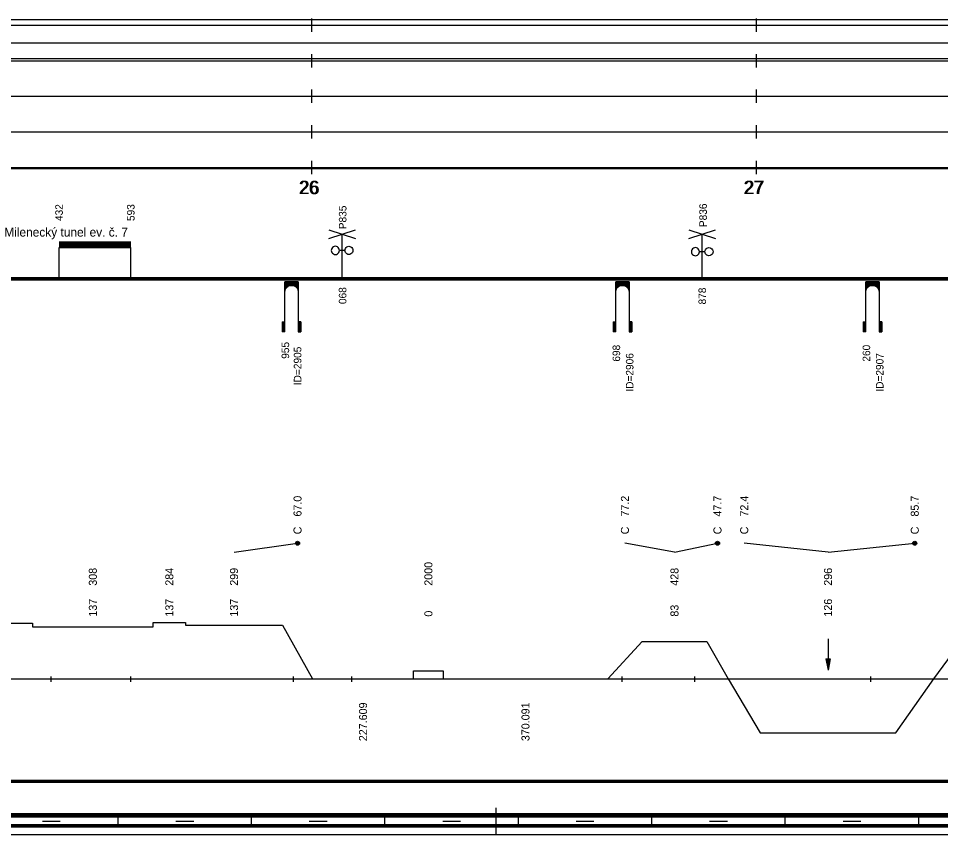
# Model space of a CAD drawing. Extents: x 2 to 10148, y 0 to 380.
# Drawn here: x 2832.6 to 3039.9, y 0 to 183.5 of the extents above; entities that cross this region are included whole.
import ezdxf

# ---------------------------------------------------------------- set-up
doc = ezdxf.new("R2010")
doc.units = 0
for name, color, linetype in [('CARA_S_OBJEKTY', 7, 'Continuous'), ('KRIV1_CARA', 7, 'Continuous'), ('KRIV1_TEXT', 7, 'Continuous'), ('L_OBJEKTY_TEXT', 7, 'Continuous'), ('OBJEKTY_TEXT', 7, 'Continuous'), ('OBJEKTY_TVAR', 7, 'Continuous'), ('RAM', 7, 'Continuous'), ('RYCHL_A', 7, 'Continuous'), ('RYCHL_B', 7, 'Continuous'), ('RYCHL_C', 7, 'Continuous'), ('RYCHL_RASTR', 7, 'Continuous'), ('RYCHL_STAN', 7, 'Continuous'), ('STAN_CARA', 7, 'Continuous')]:
    doc.layers.add(name, color=color, linetype=linetype)

msp = doc.modelspace()

# ---------------------------------------------------------------- linework, layer by layer
for p, q in [((2839.89, 35.51), (2839.89, 34.32)), ((2857.76, 35.51), (2857.76, 34.32)), ((2894.37, 35.51), (2894.37, 34.32)), ((2907.5, 35.51), (2907.5, 34.32)), ((2968.25, 35.51), (2968.25, 34.32)), ((2984.58, 35.51), (2984.58, 34.32)), ((3024.14, 35.51), (3024.14, 34.32))]:
    msp.add_line(p, q)
at = {"layer": 'CARA_S_OBJEKTY'}
for p, q in [((2328.7, 125.25), (3155.54, 125.25)), ((2328.7, 125), (3155.54, 125)), ((2328.7, 124.75), (3155.54, 124.75))]:
    msp.add_line(p, q, dxfattribs=at)
at = {"layer": 'KRIV1_CARA'}
for p, q in [((2821.85, 47.5), (2835.75, 47.5)), ((2835.75, 47.5), (2835.75, 46.69)), ((2835.75, 46.69), (2862.92, 46.69)), ((2862.92, 46.69), (2862.92, 47.68)), ((2862.92, 47.68), (2870.14, 47.68)), ((2870.14, 47.68), (2870.14, 47.06)), ((2870.14, 47.06), (2892, 47.06)), ((2892, 47.06), (2898.7, 35)), ((3038.41, 35), (3047.31, 47.12)), ((2965.1, 35), (2972.82, 43.41)), ((2972.82, 43.41), (2987.39, 43.41)), ((2987.39, 43.41), (2992.16, 35)), ((2921.46, 35), (2921.46, 36.8)), ((2921.46, 36.8), (2928.09, 36.8)), ((2928.09, 36.8), (2928.09, 35)), ((2328.7, 35), (3155.54, 35)), ((2992.16, 35), (2999.4, 22.84)), ((3029.84, 22.84), (3038.41, 35)), ((2999.4, 22.84), (3029.84, 22.84))]:
    msp.add_line(p, q, dxfattribs=at)
at = {"layer": 'KRIV1_TEXT'}
for p, q in [((2881.07, 63.5), (2895.35, 65.5)), ((2980.1, 63.5), (2968.96, 65.5)), ((2980.1, 63.5), (2989.77, 65.5)), ((3014.62, 63.5), (2995.78, 65.5)), ((3014.62, 63.5), (3034.12, 65.5)), ((3014.62, 44), (3014.62, 42.2)), ((3014.62, 42.2), (3014.62, 40)), ((3014.12, 39.5), (3014.62, 37)), ((3014.12, 39.5), (3015.12, 39.5)), ((3014.22, 39.5), (3014.62, 37.5)), ((3014.32, 39.5), (3014.62, 38)), ((3014.42, 39.5), (3014.62, 38.5)), ((3014.52, 39.5), (3014.62, 39)), ((3014.62, 40), (3014.62, 37)), ((3015.12, 39.5), (3014.62, 37)), ((3015.02, 39.5), (3014.62, 37.5)), ((3014.92, 39.5), (3014.62, 38)), ((3014.82, 39.5), (3014.62, 38.5)), ((3014.72, 39.5), (3014.62, 39)), ((3014.62, 39.5), (3014.62, 39.5)), ((3014.62, 39.5), (3014.62, 39.5))]:
    msp.add_line(p, q, dxfattribs=at)
for centre, radius in [((2895.35, 65.5), 0.45), ((2895.35, 65.5), 0.3), ((2895.35, 65.5), 0.15), ((2989.77, 65.5), 0.45), ((2989.77, 65.5), 0.3), ((2989.77, 65.5), 0.15), ((3034.12, 65.5), 0.45), ((3034.12, 65.5), 0.3), ((3034.12, 65.5), 0.15)]:
    msp.add_circle(centre, radius, dxfattribs=at)
at = {"layer": 'OBJEKTY_TVAR'}
for p, q in [((2902.39, 134), (2908.39, 136)), ((2902.39, 136), (2908.39, 134)), ((2905.39, 125), (2905.39, 135)), ((2983.34, 134), (2989.34, 136)), ((2983.34, 136), (2989.34, 134)), ((2986.34, 125), (2986.34, 135)), ((2841.73, 133.25), (2857.86, 133.25)), ((2841.73, 133), (2857.86, 133)), ((2841.73, 132.75), (2857.86, 132.75)), ((2841.73, 132.5), (2857.86, 132.5)), ((2841.73, 132.25), (2857.86, 132.25)), ((2841.73, 125), (2841.73, 132)), ((2841.73, 132), (2857.86, 132)), ((2857.86, 125), (2857.86, 132)), ((2902.97, 131.58), (2902.94, 131.34)), ((2902.94, 131.34), (2902.97, 131.11)), ((2903.06, 131.8), (2902.97, 131.58)), ((2902.97, 131.11), (2903.06, 130.89)), ((2903.21, 131.99), (2903.06, 131.8)), ((2903.06, 130.89), (2903.21, 130.7)), ((2903.4, 132.13), (2903.21, 131.99)), ((2903.21, 130.7), (2903.4, 130.55)), ((2903.62, 132.22), (2903.4, 132.13)), ((2903.85, 132.26), (2903.62, 132.22)), ((2904.09, 132.22), (2903.85, 132.26)), ((2904.31, 132.13), (2904.09, 132.22)), ((2904.5, 131.99), (2904.31, 132.13)), ((2904.31, 130.55), (2904.5, 130.7)), ((2904.64, 131.8), (2904.5, 131.99)), ((2904.5, 130.7), (2904.64, 130.89)), ((2904.73, 131.58), (2904.64, 131.8)), ((2904.64, 130.89), (2904.73, 131.11)), ((2904.76, 131.34), (2904.73, 131.58)), ((2904.73, 131.11), (2904.76, 131.34)), ((2906, 131.34), (2904.76, 131.34)), ((2906, 131.34), (2906.03, 131.58)), ((2906.03, 131.11), (2906, 131.34)), ((2906.03, 131.58), (2906.12, 131.8)), ((2906.12, 130.89), (2906.03, 131.11)), ((2906.12, 131.8), (2906.26, 131.99)), ((2906.26, 130.7), (2906.12, 130.89)), ((2906.26, 131.99), (2906.45, 132.13)), ((2906.45, 130.55), (2906.26, 130.7)), ((2906.45, 132.13), (2906.67, 132.22)), ((2906.67, 132.22), (2906.91, 132.26)), ((2906.91, 132.26), (2907.14, 132.22)), ((2907.14, 132.22), (2907.36, 132.13)), ((2907.36, 132.13), (2907.55, 131.99)), ((2907.55, 130.7), (2907.36, 130.55)), ((2907.55, 131.99), (2907.7, 131.8)), ((2907.7, 130.89), (2907.55, 130.7)), ((2907.7, 131.8), (2907.79, 131.58)), ((2907.79, 131.11), (2907.7, 130.89)), ((2907.79, 131.58), (2907.82, 131.34)), ((2907.82, 131.34), (2907.79, 131.11)), ((2983.92, 131.29), (2983.89, 131.05)), ((2983.89, 131.05), (2983.92, 130.82)), ((2984.01, 131.51), (2983.92, 131.29)), ((2983.92, 130.82), (2984.01, 130.6)), ((2984.16, 131.7), (2984.01, 131.51)), ((2984.35, 131.84), (2984.16, 131.7)), ((2984.57, 131.93), (2984.35, 131.84)), ((2984.8, 131.97), (2984.57, 131.93)), ((2985.04, 131.93), (2984.8, 131.97)), ((2985.26, 131.84), (2985.04, 131.93)), ((2985.45, 131.7), (2985.26, 131.84)), ((2985.59, 131.51), (2985.45, 131.7)), ((2985.68, 131.29), (2985.59, 131.51)), ((2985.59, 130.6), (2985.68, 130.82)), ((2985.71, 131.05), (2985.68, 131.29)), ((2985.68, 130.82), (2985.71, 131.05)), ((2986.95, 131.05), (2985.71, 131.05)), ((2986.95, 131.05), (2986.98, 131.29)), ((2986.98, 130.82), (2986.95, 131.05)), ((2986.98, 131.29), (2987.07, 131.51)), ((2987.07, 130.6), (2986.98, 130.82)), ((2987.07, 131.51), (2987.21, 131.7)), ((2987.21, 131.7), (2987.4, 131.84)), ((2987.4, 131.84), (2987.62, 131.93)), ((2987.62, 131.93), (2987.86, 131.97)), ((2987.86, 131.97), (2988.09, 131.93)), ((2988.09, 131.93), (2988.31, 131.84)), ((2988.31, 131.84), (2988.5, 131.7)), ((2988.5, 131.7), (2988.65, 131.51)), ((2988.65, 131.51), (2988.74, 131.29)), ((2988.74, 130.82), (2988.65, 130.6)), ((2988.74, 131.29), (2988.77, 131.05)), ((2988.77, 131.05), (2988.74, 130.82)), ((2903.4, 130.55), (2903.62, 130.46)), ((2903.62, 130.46), (2903.85, 130.43)), ((2903.85, 130.43), (2904.09, 130.46)), ((2904.09, 130.46), (2904.31, 130.55)), ((2906.67, 130.46), (2906.45, 130.55)), ((2906.91, 130.43), (2906.67, 130.46)), ((2907.14, 130.46), (2906.91, 130.43)), ((2907.36, 130.55), (2907.14, 130.46)), ((2984.01, 130.6), (2984.16, 130.41)), ((2984.16, 130.41), (2984.35, 130.26)), ((2984.35, 130.26), (2984.57, 130.17)), ((2984.57, 130.17), (2984.8, 130.14)), ((2984.8, 130.14), (2985.04, 130.17)), ((2985.04, 130.17), (2985.26, 130.26)), ((2985.26, 130.26), (2985.45, 130.41)), ((2985.45, 130.41), (2985.59, 130.6)), ((2987.21, 130.41), (2987.07, 130.6)), ((2987.4, 130.26), (2987.21, 130.41)), ((2987.62, 130.17), (2987.4, 130.26)), ((2987.86, 130.14), (2987.62, 130.17)), ((2988.09, 130.17), (2987.86, 130.14)), ((2988.31, 130.26), (2988.09, 130.17)), ((2988.5, 130.41), (2988.31, 130.26)), ((2988.65, 130.6), (2988.5, 130.41)), ((2892.51, 113), (2892.51, 124.25)), ((2895.51, 124.25), (2892.51, 124.25)), ((2892.51, 124.17), (2895.51, 124.17)), ((2892.51, 124.1), (2895.51, 124.1)), ((2892.51, 124.02), (2895.51, 124.02)), ((2892.51, 123.95), (2895.51, 123.95)), ((2892.51, 123.87), (2895.51, 123.87)), ((2892.51, 123.8), (2895.51, 123.8)), ((2892.51, 123.72), (2895.51, 123.72)), ((2892.51, 123.65), (2895.51, 123.65)), ((2892.51, 123.57), (2895.51, 123.57)), ((2892.51, 123.5), (2895.51, 123.5)), ((2892.51, 123.42), (2893.67, 123.42)), ((2892.51, 123.35), (2893.43, 123.35)), ((2892.51, 123.27), (2893.28, 123.27)), ((2892.51, 123.2), (2893.16, 123.2)), ((2892.51, 123.12), (2893.06, 123.12)), ((2892.51, 123.05), (2892.97, 123.05)), ((2892.51, 122.97), (2892.9, 122.97)), ((2892.51, 122.9), (2892.84, 122.9)), ((2892.51, 122.82), (2892.78, 122.82)), ((2892.51, 122.75), (2892.73, 122.75)), ((2892.51, 122.67), (2892.69, 122.67)), ((2892.51, 122.6), (2892.65, 122.6)), ((2892.51, 122.52), (2892.62, 122.52)), ((2892.51, 122.45), (2892.59, 122.45)), ((2892.51, 122.37), (2892.57, 122.37)), ((2892.54, 122.28), (2892.59, 122.46)), ((2892.59, 122.46), (2892.66, 122.61)), ((2892.66, 122.61), (2892.73, 122.75)), ((2892.73, 122.75), (2892.84, 122.9)), ((2892.84, 122.9), (2892.97, 123.05)), ((2892.97, 123.05), (2893.05, 123.12)), ((2893.05, 123.12), (2893.15, 123.19)), ((2893.15, 123.19), (2893.28, 123.27)), ((2893.28, 123.27), (2893.43, 123.35)), ((2893.43, 123.35), (2893.67, 123.42)), ((2893.67, 123.42), (2893.88, 123.46)), ((2893.88, 123.46), (2894.13, 123.46)), ((2894.13, 123.46), (2894.27, 123.44)), ((2894.27, 123.44), (2894.35, 123.42)), ((2894.35, 123.42), (2895.51, 123.42)), ((2894.35, 123.42), (2894.59, 123.35)), ((2894.59, 123.35), (2895.51, 123.35)), ((2894.59, 123.35), (2894.74, 123.27)), ((2894.74, 123.27), (2895.51, 123.27)), ((2894.74, 123.27), (2894.86, 123.2)), ((2894.86, 123.2), (2895.51, 123.2)), ((2894.86, 123.2), (2894.96, 123.12)), ((2894.96, 123.12), (2895.51, 123.12)), ((2894.96, 123.12), (2895.05, 123.05)), ((2895.05, 123.05), (2895.51, 123.05)), ((2895.05, 123.05), (2895.12, 122.97)), ((2895.12, 122.97), (2895.51, 122.97)), ((2895.12, 122.97), (2895.18, 122.9)), ((2895.18, 122.9), (2895.5, 122.9)), ((2895.18, 122.9), (2895.24, 122.82)), ((2895.24, 122.82), (2895.51, 122.82)), ((2895.24, 122.82), (2895.33, 122.67)), ((2895.29, 122.75), (2895.51, 122.75)), ((2895.33, 122.67), (2895.51, 122.67)), ((2895.33, 122.67), (2895.4, 122.52)), ((2895.37, 122.6), (2895.51, 122.6)), ((2895.4, 122.52), (2895.51, 122.52)), ((2895.4, 122.52), (2895.45, 122.37)), ((2895.43, 122.45), (2895.51, 122.45)), ((2895.45, 122.37), (2895.51, 122.37)), ((2895.45, 122.37), (2895.49, 122.22)), ((2895.51, 124.25), (2895.51, 113)), ((2966.88, 113), (2966.88, 124.25)), ((2969.88, 124.25), (2966.88, 124.25)), ((2966.88, 124.17), (2969.88, 124.17)), ((2966.88, 124.1), (2969.88, 124.1)), ((2966.88, 124.02), (2969.88, 124.02)), ((2966.88, 123.95), (2969.88, 123.95)), ((2966.88, 123.87), (2969.88, 123.87)), ((2966.88, 123.8), (2969.88, 123.8)), ((2966.88, 123.72), (2969.88, 123.72)), ((2966.88, 123.65), (2969.88, 123.65)), ((2966.88, 123.57), (2969.88, 123.57)), ((2966.88, 123.5), (2969.88, 123.5)), ((2966.88, 123.42), (2968.04, 123.42)), ((2966.88, 123.35), (2967.8, 123.35)), ((2966.88, 123.27), (2967.65, 123.27)), ((2966.88, 123.2), (2967.53, 123.2)), ((2966.88, 123.12), (2967.43, 123.12)), ((2966.88, 123.05), (2967.34, 123.05)), ((2966.88, 122.97), (2967.27, 122.97)), ((2966.88, 122.9), (2967.21, 122.9)), ((2966.88, 122.82), (2967.15, 122.82)), ((2966.88, 122.75), (2967.1, 122.75)), ((2966.88, 122.67), (2967.06, 122.67)), ((2966.88, 122.6), (2967.02, 122.6)), ((2966.88, 122.52), (2966.99, 122.52)), ((2966.88, 122.45), (2966.96, 122.45)), ((2966.88, 122.37), (2966.94, 122.37)), ((2966.91, 122.28), (2966.96, 122.46)), ((2966.96, 122.46), (2967.03, 122.61)), ((2967.03, 122.61), (2967.1, 122.75)), ((2967.1, 122.75), (2967.21, 122.9)), ((2967.21, 122.9), (2967.34, 123.05)), ((2967.34, 123.05), (2967.42, 123.12)), ((2967.42, 123.12), (2967.52, 123.19)), ((2967.52, 123.19), (2967.65, 123.27)), ((2967.65, 123.27), (2967.8, 123.35)), ((2967.8, 123.35), (2968.04, 123.42)), ((2968.04, 123.42), (2968.25, 123.46)), ((2968.25, 123.46), (2968.5, 123.46)), ((2968.5, 123.46), (2968.64, 123.44)), ((2968.64, 123.44), (2968.72, 123.42)), ((2968.72, 123.42), (2969.88, 123.42)), ((2968.72, 123.42), (2968.96, 123.35)), ((2968.96, 123.35), (2969.88, 123.35)), ((2968.96, 123.35), (2969.11, 123.27)), ((2969.11, 123.27), (2969.88, 123.27)), ((2969.11, 123.27), (2969.23, 123.2)), ((2969.23, 123.2), (2969.88, 123.2)), ((2969.23, 123.2), (2969.33, 123.12)), ((2969.33, 123.12), (2969.88, 123.12)), ((2969.33, 123.12), (2969.42, 123.05)), ((2969.42, 123.05), (2969.88, 123.05)), ((2969.42, 123.05), (2969.49, 122.97)), ((2969.49, 122.97), (2969.88, 122.97)), ((2969.49, 122.97), (2969.55, 122.9)), ((2969.55, 122.9), (2969.87, 122.9)), ((2969.55, 122.9), (2969.61, 122.82)), ((2969.61, 122.82), (2969.88, 122.82)), ((2969.61, 122.82), (2969.7, 122.67)), ((2969.66, 122.75), (2969.88, 122.75)), ((2969.7, 122.67), (2969.88, 122.67)), ((2969.7, 122.67), (2969.77, 122.52)), ((2969.74, 122.6), (2969.88, 122.6)), ((2969.77, 122.52), (2969.88, 122.52)), ((2969.77, 122.52), (2969.82, 122.37)), ((2969.8, 122.45), (2969.88, 122.45)), ((2969.82, 122.37), (2969.88, 122.37)), ((2969.82, 122.37), (2969.86, 122.22)), ((2969.88, 124.25), (2969.88, 113)), ((3023.1, 113), (3023.1, 124.25)), ((3026.1, 124.25), (3023.1, 124.25)), ((3023.1, 124.17), (3026.1, 124.17)), ((3023.1, 124.1), (3026.1, 124.1)), ((3023.1, 124.02), (3026.1, 124.02)), ((3023.1, 123.95), (3026.1, 123.95)), ((3023.1, 123.87), (3026.1, 123.87)), ((3023.1, 123.8), (3026.1, 123.8)), ((3023.1, 123.72), (3026.1, 123.72)), ((3023.1, 123.65), (3026.1, 123.65)), ((3023.1, 123.57), (3026.1, 123.57)), ((3023.1, 123.5), (3026.1, 123.5)), ((3023.1, 123.42), (3024.26, 123.42)), ((3023.1, 123.35), (3024.02, 123.35)), ((3023.1, 123.27), (3023.87, 123.27)), ((3023.1, 123.2), (3023.75, 123.2)), ((3023.1, 123.12), (3023.65, 123.12)), ((3023.1, 123.05), (3023.56, 123.05)), ((3023.1, 122.97), (3023.49, 122.97)), ((3023.1, 122.9), (3023.43, 122.9)), ((3023.1, 122.82), (3023.37, 122.82)), ((3023.1, 122.75), (3023.32, 122.75)), ((3023.1, 122.67), (3023.28, 122.67)), ((3023.1, 122.6), (3023.24, 122.6)), ((3023.1, 122.52), (3023.21, 122.52)), ((3023.1, 122.45), (3023.18, 122.45)), ((3023.1, 122.37), (3023.16, 122.37)), ((3023.13, 122.28), (3023.18, 122.46)), ((3023.18, 122.46), (3023.25, 122.61)), ((3023.25, 122.61), (3023.32, 122.75)), ((3023.32, 122.75), (3023.43, 122.9)), ((3023.43, 122.9), (3023.56, 123.05)), ((3023.56, 123.05), (3023.64, 123.12)), ((3023.64, 123.12), (3023.74, 123.19)), ((3023.74, 123.19), (3023.87, 123.27)), ((3023.87, 123.27), (3024.02, 123.35)), ((3024.02, 123.35), (3024.26, 123.42)), ((3024.26, 123.42), (3024.47, 123.46)), ((3024.47, 123.46), (3024.72, 123.46)), ((3024.72, 123.46), (3024.86, 123.44)), ((3024.86, 123.44), (3024.94, 123.42)), ((3024.94, 123.42), (3026.1, 123.42)), ((3024.94, 123.42), (3025.18, 123.35)), ((3025.18, 123.35), (3026.1, 123.35)), ((3025.18, 123.35), (3025.33, 123.27)), ((3025.33, 123.27), (3026.1, 123.27)), ((3025.33, 123.27), (3025.45, 123.2)), ((3025.45, 123.2), (3026.1, 123.2)), ((3025.45, 123.2), (3025.55, 123.12)), ((3025.55, 123.12), (3026.1, 123.12)), ((3025.55, 123.12), (3025.64, 123.05)), ((3025.64, 123.05), (3026.1, 123.05)), ((3025.64, 123.05), (3025.71, 122.97)), ((3025.71, 122.97), (3026.1, 122.97)), ((3025.71, 122.97), (3025.77, 122.9)), ((3025.77, 122.9), (3026.09, 122.9)), ((3025.77, 122.9), (3025.83, 122.82)), ((3025.83, 122.82), (3026.1, 122.82)), ((3025.83, 122.82), (3025.92, 122.67)), ((3025.88, 122.75), (3026.1, 122.75)), ((3025.92, 122.67), (3026.1, 122.67)), ((3025.92, 122.67), (3025.99, 122.52)), ((3025.96, 122.6), (3026.1, 122.6)), ((3025.99, 122.52), (3026.1, 122.52)), ((3025.99, 122.52), (3026.04, 122.37)), ((3026.02, 122.45), (3026.1, 122.45)), ((3026.04, 122.37), (3026.1, 122.37)), ((3026.04, 122.37), (3026.08, 122.22)), ((3026.1, 124.25), (3026.1, 113)), ((2892.51, 122.3), (2892.55, 122.3)), ((2892.51, 122.22), (2892.53, 122.22)), ((2892.51, 122.15), (2892.52, 122.15)), ((2892.51, 121.97), (2892.52, 122.11)), ((2892.52, 122.11), (2892.54, 122.28)), ((2895.47, 122.3), (2895.51, 122.3)), ((2895.49, 122.22), (2895.51, 122.22)), ((2895.49, 122.22), (2895.51, 121.97)), ((2895.5, 122.15), (2895.51, 122.15)), ((2966.88, 122.3), (2966.92, 122.3)), ((2966.88, 122.22), (2966.9, 122.22)), ((2966.88, 122.15), (2966.89, 122.15)), ((2966.88, 121.97), (2966.89, 122.11)), ((2966.89, 122.11), (2966.91, 122.28)), ((2969.84, 122.3), (2969.88, 122.3)), ((2969.86, 122.22), (2969.88, 122.22)), ((2969.86, 122.22), (2969.88, 121.97)), ((2969.87, 122.15), (2969.88, 122.15)), ((3023.1, 122.3), (3023.14, 122.3)), ((3023.1, 122.22), (3023.12, 122.22)), ((3023.1, 122.15), (3023.11, 122.15)), ((3023.1, 121.97), (3023.11, 122.11)), ((3023.11, 122.11), (3023.13, 122.28)), ((3026.06, 122.3), (3026.1, 122.3)), ((3026.08, 122.22), (3026.1, 122.22)), ((3026.08, 122.22), (3026.1, 121.97)), ((3026.09, 122.15), (3026.1, 122.15)), ((2891.91, 115.25), (2892.51, 115.25)), ((2891.91, 115.25), (2891.91, 113)), ((2891.98, 115.25), (2891.98, 113)), ((2892.06, 115.25), (2892.06, 113)), ((2892.13, 115.25), (2892.13, 113)), ((2892.21, 115.25), (2892.21, 113)), ((2892.28, 115.25), (2892.28, 113)), ((2892.36, 115.25), (2892.36, 113)), ((2892.43, 115.25), (2892.43, 113)), ((2896.11, 115.25), (2895.51, 115.25)), ((2895.59, 115.25), (2895.59, 113)), ((2895.66, 115.25), (2895.66, 113)), ((2895.74, 115.25), (2895.74, 113)), ((2895.81, 115.25), (2895.81, 113)), ((2895.89, 115.25), (2895.89, 113)), ((2895.96, 115.25), (2895.96, 113)), ((2896.04, 115.25), (2896.04, 113)), ((2896.11, 115.25), (2896.11, 113)), ((2966.28, 115.25), (2966.88, 115.25)), ((2966.28, 115.25), (2966.28, 113)), ((2966.35, 115.25), (2966.35, 113)), ((2966.43, 115.25), (2966.43, 113)), ((2966.5, 115.25), (2966.5, 113)), ((2966.58, 115.25), (2966.58, 113)), ((2966.65, 115.25), (2966.65, 113)), ((2966.73, 115.25), (2966.73, 113)), ((2966.8, 115.25), (2966.8, 113)), ((2970.48, 115.25), (2969.88, 115.25)), ((2969.96, 115.25), (2969.96, 113)), ((2970.03, 115.25), (2970.03, 113)), ((2970.11, 115.25), (2970.11, 113)), ((2970.18, 115.25), (2970.18, 113)), ((2970.26, 115.25), (2970.26, 113)), ((2970.33, 115.25), (2970.33, 113)), ((2970.41, 115.25), (2970.41, 113)), ((2970.48, 115.25), (2970.48, 113)), ((3022.5, 115.25), (3023.1, 115.25)), ((3022.5, 115.25), (3022.5, 113)), ((3022.57, 115.25), (3022.57, 113)), ((3022.65, 115.25), (3022.65, 113)), ((3022.72, 115.25), (3022.72, 113)), ((3022.8, 115.25), (3022.8, 113)), ((3022.87, 115.25), (3022.87, 113)), ((3022.95, 115.25), (3022.95, 113)), ((3023.02, 115.25), (3023.02, 113)), ((3026.7, 115.25), (3026.1, 115.25)), ((3026.18, 115.25), (3026.18, 113)), ((3026.25, 115.25), (3026.25, 113)), ((3026.33, 115.25), (3026.33, 113)), ((3026.4, 115.25), (3026.4, 113)), ((3026.48, 115.25), (3026.48, 113)), ((3026.55, 115.25), (3026.55, 113)), ((3026.63, 115.25), (3026.63, 113)), ((3026.7, 115.25), (3026.7, 113)), ((2892.51, 113), (2891.91, 113)), ((2895.51, 113), (2896.11, 113)), ((2966.88, 113), (2966.28, 113)), ((2969.88, 113), (2970.48, 113)), ((3023.1, 113), (3022.5, 113)), ((3026.1, 113), (3026.7, 113))]:
    msp.add_line(p, q, dxfattribs=at)
at = {"layer": 'RAM'}
for p, q in [((2328.7, 4.75), (3155.54, 4.75)), ((2328.7, 4.5), (3155.54, 4.5)), ((2328.7, 4.25), (3155.54, 4.25)), ((2940, 0), (2940, 6)), ((2328.7, 4), (3155.54, 4)), ((2328.7, 2.25), (3155.54, 2.25)), ((2838, 3), (2842, 3)), ((2855, 2), (2855, 4)), ((2868, 3), (2872, 3)), ((2885, 2), (2885, 4)), ((2898, 3), (2902, 3)), ((2915, 2), (2915, 4)), ((2928, 3), (2932, 3)), ((2945, 2), (2945, 4)), ((2958, 3), (2962, 3)), ((2975, 2), (2975, 4)), ((2988, 3), (2992, 3)), ((3005, 2), (3005, 4)), ((3018, 3), (3022, 3)), ((3035, 2), (3035, 4)), ((2328.7, 2), (3155.54, 2)), ((2328.7, 1.75), (3155.54, 1.75)), ((2328.7, 0), (3155.54, 0))]:
    msp.add_line(p, q, dxfattribs=at)
at = {"layer": 'RYCHL_A'}
msp.add_line((2393.05, 174.5), (3156.9, 174.5), dxfattribs=at)
at = {"layer": 'RYCHL_B'}
msp.add_line((2815.47, 178), (3155.54, 178), dxfattribs=at)
at = {"layer": 'RYCHL_C'}
msp.add_line((2595.01, 183.25), (3155.54, 183.25), dxfattribs=at)
at = {"layer": 'RYCHL_RASTR'}
for p, q in [((2898.55, 180.5), (2898.55, 183.5)), ((2998.55, 180.5), (2998.55, 183.5)), ((2328.7, 182), (3155.54, 182)), ((2898.55, 172.5), (2898.55, 175.5)), ((2998.55, 172.5), (2998.55, 175.5)), ((2328.7, 174), (3155.54, 174)), ((2328.7, 166), (3155.54, 166)), ((2898.55, 164.5), (2898.55, 167.5)), ((2998.55, 164.5), (2998.55, 167.5)), ((2328.7, 158), (3155.54, 158)), ((2898.55, 156.5), (2898.55, 159.5)), ((2998.55, 156.5), (2998.55, 159.5)), ((2898.55, 148.5), (2898.55, 151.5)), ((2998.55, 148.5), (2998.55, 151.5)), ((2328.7, 150), (3155.54, 150)), ((2328.7, 149.75), (3155.54, 149.75))]:
    msp.add_line(p, q, dxfattribs=at)
at = {"layer": 'STAN_CARA'}
for p, q in [((2800.05, 12.25), (3155.54, 12.25)), ((2800.05, 12), (3155.54, 12)), ((2800.05, 12), (3155.54, 12)), ((2800.05, 11.75), (3155.54, 11.75))]:
    msp.add_line(p, q, dxfattribs=at)

# ---------------------------------------------------------------- texts
at = {"layer": 'KRIV1_TEXT'}
for s, p in [('67.0', (2896.25, 71.5)), ('77.2', (2969.86, 71.5)), ('47.7', (2990.67, 71.5)), ('72.4', (2996.68, 71.5)), ('85.7', (3035.02, 71.5)), ('C', (2896.25, 67.5)), ('C', (2969.86, 67.5)), ('C', (2990.67, 67.5)), ('C', (2996.68, 67.5)), ('C', (3035.02, 67.5)), ('2000', (2925.67, 55.95)), ('308', (2850.23, 55.95)), ('284', (2867.43, 55.95)), ('299', (2881.97, 55.95)), ('428', (2981, 55.95)), ('296', (3015.52, 55.95)), ('137', (2850.23, 49)), ('137', (2867.43, 49)), ('137', (2881.97, 49)), ('126', (3015.52, 49)), ('0', (2925.67, 49)), ('83', (2981, 49)), ('227.609', (2910.98, 21)), ('370.091', (2947.5, 21))]:
    msp.add_text(s, height=1.8, rotation=90, dxfattribs=at).set_placement(p)
at = {"layer": 'L_OBJEKTY_TEXT'}
msp.add_text('Milenecký tunel ev. č. 7', height=2, dxfattribs=at).set_placement((2829.42, 134.45))
at = {"layer": 'OBJEKTY_TEXT'}
for s, p in [('432', (2842.58, 137.95)), ('593', (2858.71, 137.95)), ('P835', (2906.35, 136.11)), ('P836', (2987.38, 136.58)), ('068', (2906.33, 119.28)), ('878', (2987.2, 119.19)), ('955', (2893.46, 106.97)), ('698', (2967.88, 106.33)), ('260', (3024.1, 106.33)), ('ID=2905', (2896.21, 101.04)), ('ID=2906', (2970.88, 99.59)), ('ID=2907', (3027.1, 99.59))]:
    msp.add_text(s, height=1.7, rotation=90, dxfattribs=at).set_placement(p)
at = {"layer": 'RYCHL_STAN'}
for s, p in [('26', (2895.61, 144)), ('26', (2895.86, 144)), ('27', (2995.61, 144)), ('27', (2995.86, 144))]:
    msp.add_text(s, height=3, dxfattribs=at).set_placement(p)

doc.saveas('drawing.dxf')
